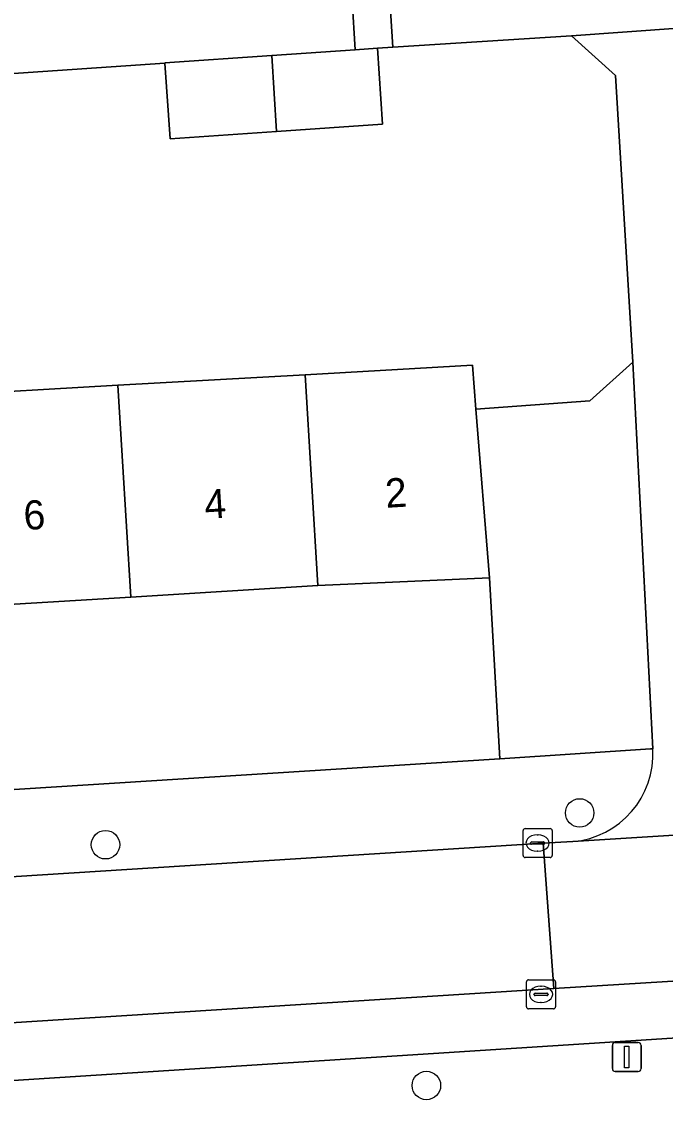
# Model space of a CAD drawing. Extents: x 159680 to 160786, y 387323 to 388340.
# Drawn here: x 160622.59 to 160644.7, y 387581.88 to 387619.36 of the extents above; entities that cross this region are included whole.
import ezdxf

# ---------------------------------------------------------------- set-up
doc = ezdxf.new("R2010")
doc.units = 0
for name, color, linetype in [('IMGEO_Boom', 7, 'Continuous'), ('IMGEO_Erf', 7, 'Continuous'), ('IMGEO_Kolk', 7, 'Continuous'), ('IMGEO_Lichtmast', 7, 'Continuous'), ('IMGEO_Pand', 7, 'Continuous'), ('IMGEO_Pand_nummerreeks', 7, 'Continuous'), ('IMGEO_Parkeervlak_open', 7, 'Continuous'), ('IMGEO_Rijbaan_lokaal_open', 7, 'Continuous'), ('IMGEO_Voetpad_open', 7, 'Continuous')]:
    doc.layers.add(name, color=color, linetype=linetype)

msp = doc.modelspace()

# ---------------------------------------------------------------- linework, layer by layer
at = {"layer": 'IMGEO_Boom'}
for centre in [(160641.757, 387592.187), (160625.465, 387591.095), (160636.491, 387582.826)]:
    msp.add_circle(centre, 0.489, dxfattribs=at)
at = {"layer": 'IMGEO_Erf'}
msp.add_lwpolyline([(160619.595, 387606.516), (160625.884, 387606.872), (160632.322, 387607.237), (160638.076, 387607.563), (160638.195, 387606.052), (160642.103, 387606.342), (160643.581, 387607.671), (160642.992, 387617.51), (160641.475, 387618.87), (160635.335, 387618.481), (160634.808, 387618.448), (160634.988, 387615.846), (160631.339, 387615.593), (160627.689, 387615.341), (160627.509, 387617.94), (160621.967, 387617.557)], dxfattribs=at)
msp.add_lwpolyline([(160582.716, 387596.926), (160582.957, 387590.511), (160639.015, 387594.05), (160638.659, 387600.26), (160632.766, 387599.996), (160626.33, 387599.601), (160620.043, 387599.215), (160613.922, 387598.84), (160607.808, 387598.465), (160601.728, 387598.092), (160595.513, 387597.711), (160589.232, 387597.326), (160585.981, 387597.126), (160585.932, 387595.911), (160582.863, 387595.716), (160582.774, 387596.93)], close=True, dxfattribs=at)
at = {"layer": 'IMGEO_Kolk'}
for p, q in [((160639.813, 387590.726), (160639.813, 387591.578)), ((160639.888, 387591.652), (160640.74, 387591.652)), ((160640.814, 387591.578), (160640.814, 387590.726)), ((160640.072, 387591.146), (160640.072, 387591.158)), ((160640.51, 387591.109), (160640.112, 387591.109)), ((160640.115, 387591.195), (160640.513, 387591.195)), ((160640.301, 387591.432), (160640.326, 387591.432)), ((160640.556, 387591.158), (160640.556, 387591.146)), ((160640.324, 387590.872), (160640.299, 387590.872)), ((160640.74, 387590.652), (160639.888, 387590.652)), ((160639.929, 387585.53), (160639.929, 387586.382)), ((160640.004, 387586.456), (160640.856, 387586.456)), ((160640.417, 387586.236), (160640.442, 387586.236)), ((160640.93, 387586.382), (160640.93, 387585.53)), ((160640.188, 387585.95), (160640.188, 387585.962)), ((160640.626, 387585.913), (160640.228, 387585.913)), ((160640.231, 387585.999), (160640.629, 387585.999)), ((160640.672, 387585.962), (160640.672, 387585.95)), ((160640.856, 387585.456), (160640.004, 387585.456)), ((160640.44, 387585.676), (160640.415, 387585.676))]:
    msp.add_line(p, q, dxfattribs=at)
for points in [[(160639.813, 387590.726), (160639.813, 387591.578)], [(160639.888, 387591.652), (160640.74, 387591.652)], [(160640.814, 387591.578), (160640.814, 387590.726)], [(160640.74, 387590.652), (160639.888, 387590.652)], [(160639.929, 387585.53), (160639.929, 387586.382)], [(160640.004, 387586.456), (160640.856, 387586.456)], [(160640.93, 387586.382), (160640.93, 387585.53)], [(160640.856, 387585.456), (160640.004, 387585.456)]]:
    msp.add_lwpolyline(points, dxfattribs=at)
for centre, radius, start, end in [((160639.89, 387591.576), 0.0765, 91.552, 178.448), ((160639.89, 387591.576), 0.0765, 91.552, 178.448), ((160640.738, 387591.576), 0.0765, 1.552, 88.448), ((160640.738, 387591.576), 0.0765, 1.552, 88.448), ((160640.112, 387591.155), 0.0403, 85.8775, 175.7526), ((160640.109, 387591.145), 0.0366, 178.938, 274.7102), ((160640.513, 387591.152), 0.043, 264.8664, 352.4533), ((160640.517, 387591.157), 0.0386, 1.7309, 96.639), ((160639.89, 387590.728), 0.0765, 181.552, 268.448), ((160639.89, 387590.728), 0.0765, 181.552, 268.448), ((160640.738, 387590.728), 0.0765, 271.552, 358.448), ((160640.738, 387590.728), 0.0765, 271.552, 358.448), ((160640.006, 387586.38), 0.0765, 91.552, 178.448), ((160640.006, 387586.38), 0.0765, 91.552, 178.448), ((160640.854, 387586.38), 0.0765, 1.552, 88.448), ((160640.854, 387586.38), 0.0765, 1.552, 88.448), ((160640.228, 387585.959), 0.0403, 85.8775, 175.7526), ((160640.225, 387585.949), 0.0366, 178.938, 274.7102), ((160640.629, 387585.956), 0.043, 264.8664, 352.4533), ((160640.633, 387585.961), 0.0386, 1.7309, 96.639), ((160640.006, 387585.532), 0.0765, 181.552, 268.448), ((160640.006, 387585.532), 0.0765, 181.552, 268.448), ((160640.854, 387585.532), 0.0765, 271.552, 358.448), ((160640.854, 387585.532), 0.0765, 271.552, 358.448)]:
    msp.add_arc(centre, radius, start, end, dxfattribs=at)
for centre, major_axis, ratio, start_param, end_param in [((160640.3, 387591.152), (-0.387, 0.002), 0.722429, 4.712389, 7.853982), ((160640.325, 387591.152), (-0.39, 0.002), 0.717154, 1.570796, 4.712389), ((160640.416, 387585.956), (-0.387, 0.002), 0.722429, 4.712389, 7.853982), ((160640.441, 387585.956), (-0.39, 0.002), 0.717154, 1.570796, 4.712389)]:
    msp.add_ellipse(centre, major_axis=major_axis, ratio=ratio, start_param=start_param, end_param=end_param, dxfattribs=at)
at = {"layer": 'IMGEO_Lichtmast'}
for p, q in [((160642.881, 387583.405), (160642.881, 387584.205)), ((160642.881, 387584.205), (160642.881, 387583.405)), ((160642.981, 387584.305), (160643.771, 387584.305)), ((160643.771, 387584.305), (160642.981, 387584.305)), ((160643.871, 387584.205), (160643.871, 387583.405)), ((160643.871, 387583.405), (160643.871, 387584.205)), ((160643.771, 387583.305), (160642.981, 387583.305)), ((160642.981, 387583.305), (160643.771, 387583.305))]:
    msp.add_line(p, q, dxfattribs=at)
msp.add_lwpolyline([(160643.301, 387584.18), (160643.451, 387584.18), (160643.451, 387583.43), (160643.301, 387583.43), (160643.301, 387584.18)], dxfattribs=at)
for centre, start, end in [((160642.981, 387584.205), 90, 180), ((160642.981, 387584.205), 90, 180), ((160643.771, 387584.205), 0, 90), ((160643.771, 387584.205), 360, 90), ((160642.981, 387583.405), 180, 270), ((160642.981, 387583.405), 180, 270), ((160643.771, 387583.405), 270, 0), ((160643.771, 387583.405), 270, 0)]:
    msp.add_arc(centre, 0.1, start, end, dxfattribs=at)
at = {"layer": 'IMGEO_Pand'}
for points in [[(160634.045, 387618.395), (160631.179, 387618.197), (160631.339, 387615.593), (160634.988, 387615.846), (160634.808, 387618.448)], [(160631.179, 387618.197), (160627.509, 387617.944), (160627.509, 387617.94), (160627.689, 387615.341), (160631.339, 387615.593)], [(160638.195, 387606.052), (160638.076, 387607.563), (160632.322, 387607.237), (160632.766, 387599.996), (160638.659, 387600.26)], [(160632.322, 387607.237), (160625.884, 387606.872), (160626.33, 387599.601), (160632.766, 387599.996)], [(160620.043, 387599.215), (160626.33, 387599.601), (160625.884, 387606.872), (160619.595, 387606.516)]]:
    msp.add_lwpolyline(points, close=True, dxfattribs=at)
at = {"layer": 'IMGEO_Parkeervlak_open'}
msp.add_lwpolyline([(160643.581, 387607.671), (160642.103, 387606.342), (160638.195, 387606.052), (160638.659, 387600.26), (160639.015, 387594.05), (160644.197, 387594.385), (160644.268, 387594.39)], close=True, dxfattribs=at)
for points in [[(160688.994, 387587.58), (160690.222, 387588.797), (160690.811, 387589.28), (160653.704, 387586.943), (160640.868, 387586.153), (160581.804, 387582.428), (160570.096, 387581.71), (160522.381, 387578.44), (160523.03, 387578.059), (160524.203, 387577.006)], [(160524.931, 387576.751), (160688.268, 387587.229)]]:
    msp.add_lwpolyline(points, dxfattribs=at)
at = {"layer": 'IMGEO_Rijbaan_lokaal_open'}
for points in [[(160643.823, 387670.536), (160637.968, 387670.144), (160632.073, 387669.758), (160635.335, 387618.481), (160641.475, 387618.87), (160647.054, 387619.27)], [(160640.508, 387591.144), (160581.466, 387587.414), (160581.804, 387582.428), (160640.868, 387586.153)]]:
    msp.add_lwpolyline(points, close=True, dxfattribs=at)
for points in [[(160647.054, 387619.27), (160641.475, 387618.87), (160642.992, 387617.51), (160643.581, 387607.671), (160644.268, 387594.39), (160644.268, 387594.383)], [(160650.861, 387591.795), (160641.517, 387591.206), (160640.508, 387591.144), (160640.868, 387586.153), (160653.704, 387586.943), (160653.353, 387591.94)], [(160641.517, 387591.206), (160650.861, 387591.795)]]:
    msp.add_lwpolyline(points, dxfattribs=at)
msp.add_arc((160641.271, 387594.198), 3.002, 274.6929, 3.5278, dxfattribs=at)
at = {"layer": 'IMGEO_Voetpad_open'}
msp.add_lwpolyline([(160630.518, 387694.203), (160629.308, 387694.115), (160630.196, 387679.739), (160630.822, 387669.758), (160633.939, 387620.09), (160634.045, 387618.395), (160634.808, 387618.448), (160635.335, 387618.481), (160632.073, 387669.758)], close=True, dxfattribs=at)
for points in [[(160621.967, 387617.557), (160627.509, 387617.94), (160627.509, 387617.944), (160631.179, 387618.197), (160634.045, 387618.395), (160633.939, 387620.09)], [(160644.268, 387594.383), (160644.268, 387594.39), (160644.197, 387594.385), (160639.015, 387594.05), (160582.957, 387590.511), (160577.336, 387590.159)], [(160580.457, 387587.349), (160581.466, 387587.414), (160640.508, 387591.144)], [(160640.508, 387591.144), (160641.517, 387591.206)], [(160688.268, 387587.229), (160524.931, 387576.751)]]:
    msp.add_lwpolyline(points, dxfattribs=at)
msp.add_arc((160641.271, 387594.198), 3.002, 274.6929, 3.5278, dxfattribs=at)

# ---------------------------------------------------------------- texts
at = {"layer": 'IMGEO_Pand_nummerreeks'}
for s, p in [('2', (160635.104, 387602.663)), ('4', (160628.892, 387602.282)), ('6', (160622.678, 387601.901))]:
    msp.add_text(s, height=1, rotation=3.5096, dxfattribs=at).set_placement(p)

doc.saveas('drawing.dxf')
